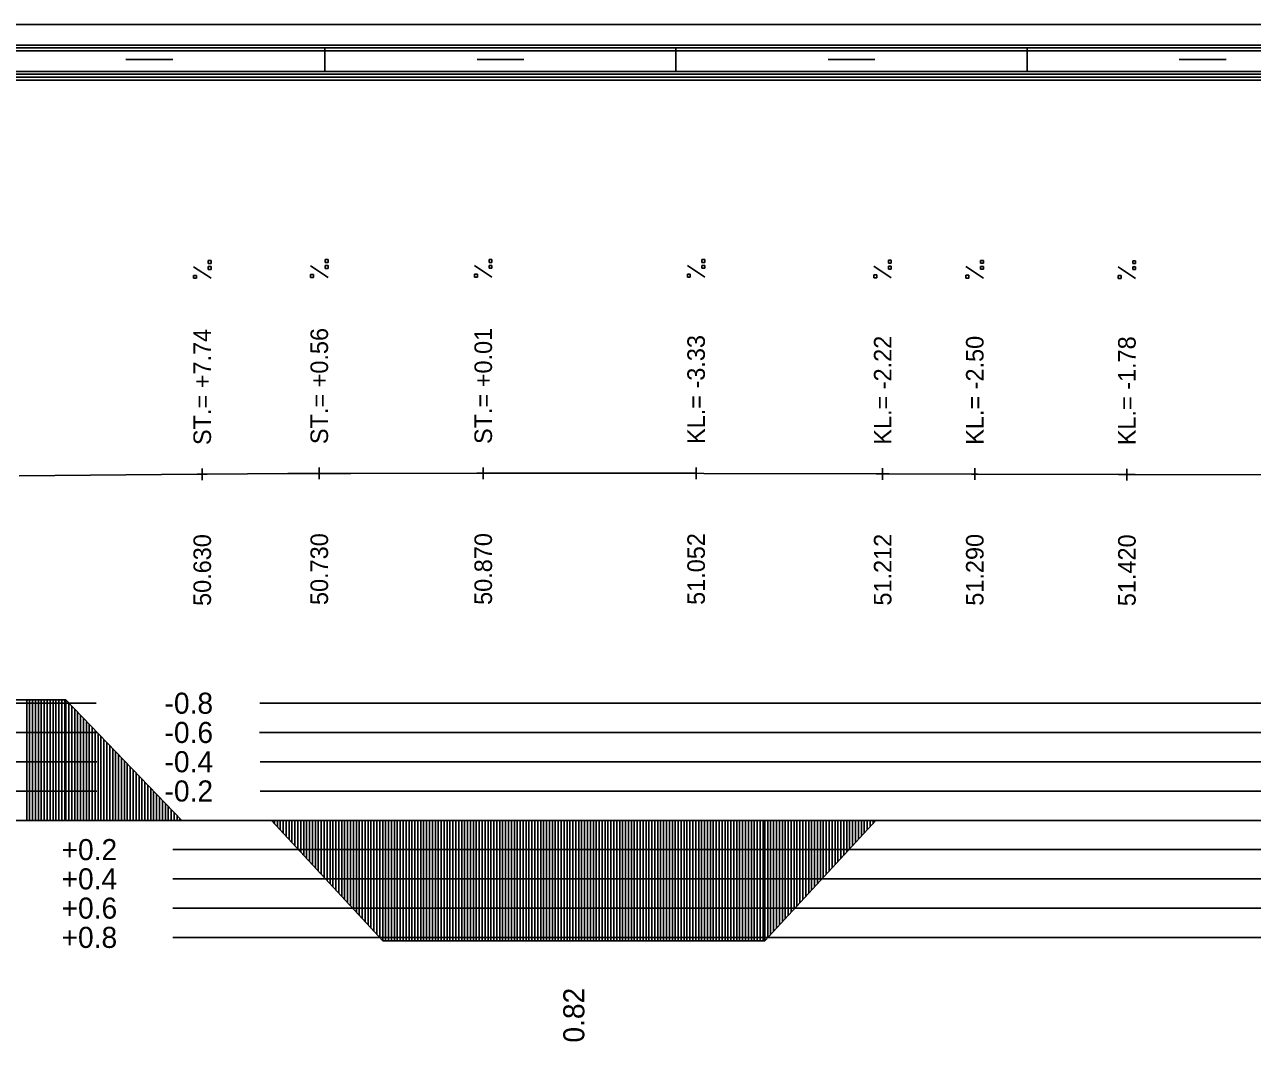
# Model space of a CAD drawing. Extents: x 2 to 10148, y 0 to 380.
# Drawn here: x 5349.3 to 5454.3, y 293.1 to 380 of the extents above; entities that cross this region are included whole.
import ezdxf

# ---------------------------------------------------------------- set-up
doc = ezdxf.new("R2010")
doc.units = 0
for name, color, linetype in [('NIVELETA_CARA', 7, 'Continuous'), ('NIVELETA_TEXT', 7, 'Continuous'), ('RAM', 7, 'Continuous'), ('ZRYCHL_CARA_C', 7, 'Continuous'), ('ZRYCHL_RASTR', 7, 'Continuous'), ('ZRYCHL_TEXT', 7, 'Continuous')]:
    doc.layers.add(name, color=color, linetype=linetype)

msp = doc.modelspace()

# ---------------------------------------------------------------- linework, layer by layer
at = {"layer": 'NIVELETA_CARA'}
for p, q in [((5364.52, 341.07), (5364.52, 342.07)), ((5374.52, 341.15), (5374.52, 342.15)), ((5388.53, 341.16), (5388.53, 342.16)), ((5406.72, 341.16), (5406.72, 342.16)), ((5422.66, 341.1), (5422.66, 342.1)), ((5430.53, 341.09), (5430.53, 342.09)), ((5443.53, 341.05), (5443.53, 342.05)), ((5348.89, 341.44), (5364.1, 341.57)), ((5364.1, 341.57), (5364.52, 341.57)), ((5364.52, 341.57), (5364.95, 341.57)), ((5364.95, 341.57), (5371.83, 341.63)), ((5371.83, 341.63), (5374.52, 341.65)), ((5374.52, 341.65), (5377.22, 341.65)), ((5377.22, 341.65), (5387.97, 341.66)), ((5387.97, 341.66), (5388.53, 341.66)), ((5388.53, 341.66), (5389.08, 341.66)), ((5389.08, 341.66), (5406.05, 341.66)), ((5406.05, 341.66), (5406.72, 341.66)), ((5406.72, 341.66), (5407.38, 341.65)), ((5407.38, 341.65), (5422.1, 341.61)), ((5422.1, 341.61), (5422.66, 341.6)), ((5422.66, 341.6), (5423.21, 341.6)), ((5423.21, 341.6), (5430.25, 341.59)), ((5430.25, 341.59), (5430.53, 341.59)), ((5430.53, 341.59), (5430.8, 341.59)), ((5430.8, 341.59), (5442.81, 341.56)), ((5442.81, 341.56), (5443.53, 341.55)), ((5443.53, 341.55), (5444.24, 341.55)), ((5444.24, 341.55), (5459.12, 341.53))]:
    msp.add_line(p, q, dxfattribs=at)
at = {"layer": 'NIVELETA_TEXT'}
for p, q in [((5375.27, 359.92), (5375.02, 359.92)), ((5375.02, 359.92), (5375.02, 359.67)), ((5375.27, 359.67), (5375.27, 359.92)), ((5389.27, 359.92), (5389.03, 359.92)), ((5389.03, 359.92), (5389.03, 359.68)), ((5389.27, 359.68), (5389.27, 359.92)), ((5407.47, 359.92), (5407.22, 359.92)), ((5407.22, 359.92), (5407.22, 359.68)), ((5407.47, 359.68), (5407.47, 359.92)), ((5423.4, 359.87), (5423.16, 359.87)), ((5423.16, 359.87), (5423.16, 359.63)), ((5423.4, 359.62), (5423.4, 359.87)), ((5365.27, 358.32), (5363.78, 359.31)), ((5365.27, 359.84), (5365.02, 359.84)), ((5365.02, 359.84), (5365.02, 359.6)), ((5365.02, 359.6), (5365.03, 359.59)), ((5365.02, 359.59), (5365.27, 359.59)), ((5365.27, 359.33), (5365.02, 359.33)), ((5365.02, 359.33), (5365.02, 359.09)), ((5365.02, 359.09), (5365.03, 359.08)), ((5365.02, 359.08), (5365.27, 359.08)), ((5365.27, 359.59), (5365.27, 359.84)), ((5365.27, 359.08), (5365.27, 359.33)), ((5375.27, 358.4), (5373.78, 359.39)), ((5375.02, 359.67), (5375.27, 359.67)), ((5375.02, 359.67), (5375.03, 359.67)), ((5375.27, 359.41), (5375.02, 359.41)), ((5375.02, 359.41), (5375.02, 359.16)), ((5375.02, 359.16), (5375.27, 359.16)), ((5375.02, 359.16), (5375.03, 359.16)), ((5375.27, 359.16), (5375.27, 359.41)), ((5389.27, 358.41), (5387.78, 359.4)), ((5389.03, 359.68), (5389.27, 359.68)), ((5389.03, 359.68), (5389.03, 359.68)), ((5389.27, 359.41), (5389.03, 359.41)), ((5389.03, 359.41), (5389.03, 359.17)), ((5389.03, 359.17), (5389.27, 359.17)), ((5389.03, 359.17), (5389.03, 359.17)), ((5389.27, 359.17), (5389.27, 359.41)), ((5407.46, 358.41), (5405.97, 359.4)), ((5407.22, 359.68), (5407.47, 359.68)), ((5407.22, 359.68), (5407.22, 359.68)), ((5407.47, 359.41), (5407.22, 359.41)), ((5407.22, 359.41), (5407.22, 359.17)), ((5407.22, 359.17), (5407.47, 359.17)), ((5407.22, 359.17), (5407.22, 359.17)), ((5407.47, 359.17), (5407.47, 359.41)), ((5423.4, 358.36), (5421.91, 359.35)), ((5423.16, 359.63), (5423.16, 359.62)), ((5423.16, 359.62), (5423.4, 359.62)), ((5423.4, 359.36), (5423.16, 359.36)), ((5423.16, 359.36), (5423.16, 359.12)), ((5423.16, 359.12), (5423.16, 359.11)), ((5423.16, 359.11), (5423.4, 359.11)), ((5423.4, 359.11), (5423.4, 359.36)), ((5431.27, 358.34), (5429.78, 359.33)), ((5431.27, 359.85), (5431.03, 359.85)), ((5431.03, 359.85), (5431.03, 359.61)), ((5431.03, 359.61), (5431.27, 359.61)), ((5431.03, 359.61), (5431.03, 359.61)), ((5431.27, 359.34), (5431.03, 359.34)), ((5431.03, 359.34), (5431.03, 359.1)), ((5431.03, 359.1), (5431.27, 359.1)), ((5431.03, 359.1), (5431.03, 359.1)), ((5431.27, 359.61), (5431.27, 359.85)), ((5431.27, 359.1), (5431.27, 359.34)), ((5444.27, 358.31), (5442.78, 359.3)), ((5444.27, 359.82), (5444.03, 359.82)), ((5444.03, 359.82), (5444.03, 359.58)), ((5444.03, 359.58), (5444.03, 359.57)), ((5444.03, 359.57), (5444.27, 359.57)), ((5444.27, 359.31), (5444.03, 359.31)), ((5444.03, 359.31), (5444.03, 359.07)), ((5444.03, 359.07), (5444.03, 359.06)), ((5444.03, 359.06), (5444.27, 359.06)), ((5444.27, 359.57), (5444.27, 359.82)), ((5444.27, 359.06), (5444.27, 359.31)), ((5364.02, 358.57), (5363.78, 358.57)), ((5363.78, 358.57), (5363.78, 358.33)), ((5363.78, 358.33), (5363.78, 358.32)), ((5363.78, 358.32), (5364.02, 358.32)), ((5364.02, 358.32), (5364.02, 358.57)), ((5374.02, 358.65), (5373.78, 358.65)), ((5373.78, 358.65), (5373.78, 358.41)), ((5373.78, 358.41), (5373.78, 358.4)), ((5373.78, 358.4), (5374.02, 358.4)), ((5374.02, 358.4), (5374.02, 358.65)), ((5388.03, 358.66), (5387.78, 358.66)), ((5387.78, 358.66), (5387.78, 358.41)), ((5387.78, 358.41), (5388.03, 358.41)), ((5387.78, 358.41), (5387.78, 358.41)), ((5388.03, 358.41), (5388.03, 358.66)), ((5406.22, 358.66), (5405.97, 358.66)), ((5405.97, 358.66), (5405.97, 358.41)), ((5405.97, 358.41), (5406.22, 358.41)), ((5405.97, 358.41), (5405.98, 358.41)), ((5406.22, 358.41), (5406.22, 358.66)), ((5422.16, 358.6), (5421.91, 358.6)), ((5421.91, 358.6), (5421.91, 358.36)), ((5421.91, 358.36), (5422.16, 358.36)), ((5421.91, 358.36), (5421.91, 358.36)), ((5422.16, 358.36), (5422.16, 358.6)), ((5430.03, 358.59), (5429.78, 358.59)), ((5429.78, 358.59), (5429.78, 358.34)), ((5429.78, 358.34), (5430.03, 358.34)), ((5429.78, 358.34), (5429.78, 358.34)), ((5430.03, 358.34), (5430.03, 358.59)), ((5443.03, 358.55), (5442.78, 358.55)), ((5442.78, 358.55), (5442.78, 358.31)), ((5442.78, 358.31), (5443.03, 358.31)), ((5442.78, 358.31), (5442.78, 358.31)), ((5443.03, 358.31), (5443.03, 358.55))]:
    msp.add_line(p, q, dxfattribs=at)
at = {"layer": 'RAM'}
for p, q in [((5974.91, 380), (5128.6, 380)), ((5974.91, 378.25), (5128.6, 378.25)), ((5974.91, 378), (5128.6, 378)), ((5974.91, 377.75), (5128.6, 377.75)), ((5375, 376), (5375, 378)), ((5405, 376), (5405, 378)), ((5435, 376), (5435, 378)), ((5358, 377), (5362, 377)), ((5388, 377), (5392, 377)), ((5418, 377), (5422, 377)), ((5448, 377), (5452, 377)), ((5974.91, 376), (5128.6, 376)), ((5974.91, 375.75), (5128.6, 375.75)), ((5974.91, 375.5), (5128.6, 375.5)), ((5974.91, 375.25), (5128.6, 375.25))]:
    msp.add_line(p, q, dxfattribs=at)
at = {"layer": 'ZRYCHL_CARA_C'}
for p, q in [((5309.27, 322.29), (5352.87, 322.29)), ((5349.52, 312), (5349.52, 322.29)), ((5349.77, 312), (5349.77, 322.29)), ((5350.02, 312), (5350.02, 322.29)), ((5350.27, 312), (5350.27, 322.29)), ((5350.52, 312), (5350.52, 322.29)), ((5350.77, 312), (5350.77, 322.29)), ((5351.02, 312), (5351.02, 322.29)), ((5351.27, 312), (5351.27, 322.29)), ((5351.52, 312), (5351.52, 322.29)), ((5351.77, 312), (5351.77, 322.29)), ((5352.02, 312), (5352.02, 322.29)), ((5352.27, 312), (5352.27, 322.29)), ((5352.52, 312), (5352.52, 322.29)), ((5352.77, 312), (5352.77, 322.29)), ((5352.87, 312), (5352.87, 322.29)), ((5352.87, 322.29), (5362.77, 312)), ((5353.12, 312), (5353.12, 322.03)), ((5353.37, 312), (5353.37, 321.77)), ((5353.62, 312), (5353.62, 321.51)), ((5353.87, 312), (5353.87, 321.25)), ((5354.12, 312), (5354.12, 320.99)), ((5354.37, 312), (5354.37, 320.73)), ((5354.62, 312), (5354.62, 320.47)), ((5354.87, 312), (5354.87, 320.21)), ((5355.12, 312), (5355.12, 319.95)), ((5355.37, 312), (5355.37, 319.69)), ((5355.62, 312), (5355.62, 319.43)), ((5355.87, 312), (5355.87, 319.17)), ((5356.12, 312), (5356.12, 318.91)), ((5356.37, 312), (5356.37, 318.65)), ((5356.62, 312), (5356.62, 318.39)), ((5356.87, 312), (5356.87, 318.13)), ((5357.12, 312), (5357.12, 317.87)), ((5357.37, 312), (5357.37, 317.61)), ((5357.62, 312), (5357.62, 317.35)), ((5357.87, 312), (5357.87, 317.09)), ((5358.12, 312), (5358.12, 316.83)), ((5358.37, 312), (5358.37, 316.57)), ((5358.62, 312), (5358.62, 316.31)), ((5358.87, 312), (5358.87, 316.05)), ((5359.12, 312), (5359.12, 315.79)), ((5359.37, 312), (5359.37, 315.53)), ((5359.62, 312), (5359.62, 315.27)), ((5359.87, 312), (5359.87, 315.01)), ((5360.12, 312), (5360.12, 314.75)), ((5360.37, 312), (5360.37, 314.49)), ((5360.62, 312), (5360.62, 314.23)), ((5360.87, 312), (5360.87, 313.97)), ((5361.12, 312), (5361.12, 313.71)), ((5361.37, 312), (5361.37, 313.45)), ((5361.62, 312), (5361.62, 313.19)), ((5361.87, 312), (5361.87, 312.94)), ((5362.12, 312), (5362.12, 312.68)), ((5128.6, 312), (5974.91, 312)), ((5362.37, 312), (5362.37, 312.42)), ((5362.62, 312), (5362.62, 312.16)), ((5370.44, 312), (5379.94, 301.71)), ((5370.69, 312), (5370.69, 311.73)), ((5370.94, 312), (5370.94, 311.46)), ((5371.19, 312), (5371.19, 311.19)), ((5371.44, 312), (5371.44, 310.92)), ((5371.69, 312), (5371.69, 310.65)), ((5371.94, 312), (5371.94, 310.38)), ((5372.19, 312), (5372.19, 310.11)), ((5372.44, 312), (5372.44, 309.83)), ((5372.69, 312), (5372.69, 309.56)), ((5372.94, 312), (5372.94, 309.29)), ((5373.19, 312), (5373.19, 309.02)), ((5373.44, 312), (5373.44, 308.75)), ((5373.69, 312), (5373.69, 308.48)), ((5373.94, 312), (5373.94, 308.21)), ((5374.19, 312), (5374.19, 307.94)), ((5374.44, 312), (5374.44, 307.67)), ((5374.69, 312), (5374.69, 307.4)), ((5374.94, 312), (5374.94, 307.13)), ((5375.19, 312), (5375.19, 306.86)), ((5375.44, 312), (5375.44, 306.59)), ((5375.69, 312), (5375.69, 306.32)), ((5375.94, 312), (5375.94, 306.04)), ((5376.19, 312), (5376.19, 305.77)), ((5376.44, 312), (5376.44, 305.5)), ((5376.69, 312), (5376.69, 305.23)), ((5376.94, 312), (5376.94, 304.96)), ((5377.19, 312), (5377.19, 304.69)), ((5377.44, 312), (5377.44, 304.42)), ((5377.69, 312), (5377.69, 304.15)), ((5377.94, 312), (5377.94, 303.88)), ((5378.19, 312), (5378.19, 303.61)), ((5378.44, 312), (5378.44, 303.34)), ((5378.69, 312), (5378.69, 303.07)), ((5378.94, 312), (5378.94, 302.8)), ((5379.19, 312), (5379.19, 302.53)), ((5379.44, 312), (5379.44, 302.26)), ((5379.69, 312), (5379.69, 301.98)), ((5379.94, 312), (5379.94, 301.71)), ((5380.19, 312), (5380.19, 301.71)), ((5380.44, 312), (5380.44, 301.71)), ((5380.69, 312), (5380.69, 301.71)), ((5380.94, 312), (5380.94, 301.71)), ((5381.19, 312), (5381.19, 301.71)), ((5381.44, 312), (5381.44, 301.71)), ((5381.69, 312), (5381.69, 301.71)), ((5381.94, 312), (5381.94, 301.71)), ((5382.19, 312), (5382.19, 301.71)), ((5382.44, 312), (5382.44, 301.71)), ((5382.69, 312), (5382.69, 301.71)), ((5382.94, 312), (5382.94, 301.71)), ((5383.19, 312), (5383.19, 301.71)), ((5383.44, 312), (5383.44, 301.71)), ((5383.69, 312), (5383.69, 301.71)), ((5383.94, 312), (5383.94, 301.71)), ((5384.19, 312), (5384.19, 301.71)), ((5384.44, 312), (5384.44, 301.71)), ((5384.69, 312), (5384.69, 301.71)), ((5384.94, 312), (5384.94, 301.71)), ((5385.19, 312), (5385.19, 301.71)), ((5385.44, 312), (5385.44, 301.71)), ((5385.69, 312), (5385.69, 301.71)), ((5385.94, 312), (5385.94, 301.71)), ((5386.19, 312), (5386.19, 301.71)), ((5386.44, 312), (5386.44, 301.71)), ((5386.69, 312), (5386.69, 301.71)), ((5386.94, 312), (5386.94, 301.71)), ((5387.19, 312), (5387.19, 301.71)), ((5387.44, 312), (5387.44, 301.71)), ((5387.69, 312), (5387.69, 301.71)), ((5387.94, 312), (5387.94, 301.71)), ((5388.19, 312), (5388.19, 301.71)), ((5388.44, 312), (5388.44, 301.71)), ((5388.69, 312), (5388.69, 301.71)), ((5388.94, 312), (5388.94, 301.71)), ((5389.19, 312), (5389.19, 301.71)), ((5389.44, 312), (5389.44, 301.71)), ((5389.69, 312), (5389.69, 301.71)), ((5389.94, 312), (5389.94, 301.71)), ((5390.19, 312), (5390.19, 301.71)), ((5390.44, 312), (5390.44, 301.71)), ((5390.69, 312), (5390.69, 301.71)), ((5390.94, 312), (5390.94, 301.71)), ((5391.19, 312), (5391.19, 301.71)), ((5391.44, 312), (5391.44, 301.71)), ((5391.69, 312), (5391.69, 301.71)), ((5391.94, 312), (5391.94, 301.71)), ((5392.19, 312), (5392.19, 301.71)), ((5392.44, 312), (5392.44, 301.71)), ((5392.69, 312), (5392.69, 301.71)), ((5392.94, 312), (5392.94, 301.71)), ((5393.19, 312), (5393.19, 301.71)), ((5393.44, 312), (5393.44, 301.71)), ((5393.69, 312), (5393.69, 301.71)), ((5393.94, 312), (5393.94, 301.71)), ((5394.19, 312), (5394.19, 301.71)), ((5394.44, 312), (5394.44, 301.71)), ((5394.69, 312), (5394.69, 301.71)), ((5394.94, 312), (5394.94, 301.71)), ((5395.19, 312), (5395.19, 301.71)), ((5395.44, 312), (5395.44, 301.71)), ((5395.69, 312), (5395.69, 301.71)), ((5395.94, 312), (5395.94, 301.71)), ((5396.19, 312), (5396.19, 301.71)), ((5396.44, 312), (5396.44, 301.71)), ((5396.69, 312), (5396.69, 301.71)), ((5396.94, 312), (5396.94, 301.71)), ((5397.19, 312), (5397.19, 301.71)), ((5397.44, 312), (5397.44, 301.71)), ((5397.69, 312), (5397.69, 301.71)), ((5397.94, 312), (5397.94, 301.71)), ((5398.19, 312), (5398.19, 301.71)), ((5398.44, 312), (5398.44, 301.71)), ((5398.69, 312), (5398.69, 301.71)), ((5398.94, 312), (5398.94, 301.71)), ((5399.19, 312), (5399.19, 301.71)), ((5399.44, 312), (5399.44, 301.71)), ((5399.69, 312), (5399.69, 301.71)), ((5399.94, 312), (5399.94, 301.71)), ((5400.19, 312), (5400.19, 301.71)), ((5400.44, 312), (5400.44, 301.71)), ((5400.69, 312), (5400.69, 301.71)), ((5400.94, 312), (5400.94, 301.71)), ((5401.19, 312), (5401.19, 301.71)), ((5401.44, 312), (5401.44, 301.71)), ((5401.69, 312), (5401.69, 301.71)), ((5401.94, 312), (5401.94, 301.71)), ((5402.19, 312), (5402.19, 301.71)), ((5402.44, 312), (5402.44, 301.71)), ((5402.69, 312), (5402.69, 301.71)), ((5402.94, 312), (5402.94, 301.71)), ((5403.19, 312), (5403.19, 301.71)), ((5403.44, 312), (5403.44, 301.71)), ((5403.69, 312), (5403.69, 301.71)), ((5403.94, 312), (5403.94, 301.71)), ((5404.19, 312), (5404.19, 301.71)), ((5404.44, 312), (5404.44, 301.71)), ((5404.69, 312), (5404.69, 301.71)), ((5404.94, 312), (5404.94, 301.71)), ((5405.19, 312), (5405.19, 301.71)), ((5405.44, 312), (5405.44, 301.71)), ((5405.69, 312), (5405.69, 301.71)), ((5405.94, 312), (5405.94, 301.71)), ((5406.19, 312), (5406.19, 301.71)), ((5406.44, 312), (5406.44, 301.71)), ((5406.69, 312), (5406.69, 301.71)), ((5406.94, 312), (5406.94, 301.71)), ((5407.19, 312), (5407.19, 301.71)), ((5407.44, 312), (5407.44, 301.71)), ((5407.69, 312), (5407.69, 301.71)), ((5407.94, 312), (5407.94, 301.71)), ((5408.19, 312), (5408.19, 301.71)), ((5408.44, 312), (5408.44, 301.71)), ((5408.69, 312), (5408.69, 301.71)), ((5408.94, 312), (5408.94, 301.71)), ((5409.19, 312), (5409.19, 301.71)), ((5409.44, 312), (5409.44, 301.71)), ((5409.69, 312), (5409.69, 301.71)), ((5409.94, 312), (5409.94, 301.71)), ((5410.19, 312), (5410.19, 301.71)), ((5410.44, 312), (5410.44, 301.71)), ((5410.69, 312), (5410.69, 301.71)), ((5410.94, 312), (5410.94, 301.71)), ((5411.19, 312), (5411.19, 301.71)), ((5411.44, 312), (5411.44, 301.71)), ((5411.69, 312), (5411.69, 301.71)), ((5411.94, 312), (5411.94, 301.71)), ((5412.19, 312), (5412.19, 301.71)), ((5412.44, 312), (5412.44, 301.71)), ((5412.59, 312), (5412.59, 301.71)), ((5412.59, 301.71), (5422.09, 312)), ((5412.84, 312), (5412.84, 301.98)), ((5413.09, 312), (5413.09, 302.26)), ((5413.34, 312), (5413.34, 302.53)), ((5413.59, 312), (5413.59, 302.8)), ((5413.84, 312), (5413.84, 303.07)), ((5414.09, 312), (5414.09, 303.34)), ((5414.34, 312), (5414.34, 303.61)), ((5414.59, 312), (5414.59, 303.88)), ((5414.84, 312), (5414.84, 304.15)), ((5415.09, 312), (5415.09, 304.42)), ((5415.34, 312), (5415.34, 304.69)), ((5415.59, 312), (5415.59, 304.96)), ((5415.84, 312), (5415.84, 305.23)), ((5416.09, 312), (5416.09, 305.5)), ((5416.34, 312), (5416.34, 305.77)), ((5416.59, 312), (5416.59, 306.04)), ((5416.84, 312), (5416.84, 306.32)), ((5417.09, 312), (5417.09, 306.59)), ((5417.34, 312), (5417.34, 306.86)), ((5417.59, 312), (5417.59, 307.13)), ((5417.84, 312), (5417.84, 307.4)), ((5418.09, 312), (5418.09, 307.67)), ((5418.34, 312), (5418.34, 307.94)), ((5418.59, 312), (5418.59, 308.21)), ((5418.84, 312), (5418.84, 308.48)), ((5419.09, 312), (5419.09, 308.75)), ((5419.34, 312), (5419.34, 309.02)), ((5419.59, 312), (5419.59, 309.29)), ((5419.84, 312), (5419.84, 309.56)), ((5420.09, 312), (5420.09, 309.83)), ((5420.34, 312), (5420.34, 310.11)), ((5420.59, 312), (5420.59, 310.38)), ((5420.84, 312), (5420.84, 310.65)), ((5421.09, 312), (5421.09, 310.92)), ((5421.34, 312), (5421.34, 311.19)), ((5421.59, 312), (5421.59, 311.46)), ((5421.84, 312), (5421.84, 311.73)), ((5379.94, 301.71), (5412.59, 301.71))]:
    msp.add_line(p, q, dxfattribs=at)
at = {"layer": 'ZRYCHL_RASTR'}
for p, q in [((5144.49, 322), (5355.46, 322)), ((5369.45, 322), (5558, 322)), ((5144.49, 319.5), (5355.51, 319.5)), ((5369.42, 319.5), (5558, 319.5)), ((5144.55, 317), (5355.52, 317)), ((5369.48, 317), (5558, 317)), ((5144.6, 314.5), (5355.5, 314.5)), ((5369.47, 314.5), (5558, 314.5)), ((5362, 309.5), (5558, 309.5)), ((5362, 307), (5558, 307)), ((5362, 304.5), (5558, 304.5)), ((5362, 302), (5558, 302))]:
    msp.add_line(p, q, dxfattribs=at)

# ---------------------------------------------------------------- texts
at = {"layer": 'NIVELETA_TEXT'}
for s, p in [('ST.= +7.74', (5365.27, 344.07)), ('ST.= +0.56', (5375.27, 344.15)), ('ST.= +0.01', (5389.28, 344.16)), ('KL.= -3.33', (5407.47, 344.16)), ('KL.= -2.22', (5423.41, 344.1)), ('KL.= -2.50', (5431.28, 344.09)), ('KL.= -1.78', (5444.28, 344.05)), ('50.630', (5365.27, 330.32)), ('50.730', (5375.27, 330.4)), ('50.870', (5389.28, 330.41)), ('51.052', (5407.47, 330.41)), ('51.212', (5423.41, 330.35)), ('51.290', (5431.28, 330.34)), ('51.420', (5444.28, 330.3))]:
    msp.add_text(s, height=1.5, rotation=90, dxfattribs=at).set_placement(p)
at = {"layer": 'ZRYCHL_TEXT'}
for s, p in [('-0.8', (5361.3, 321.11)), ('-0.6', (5361.3, 318.61)), ('-0.4', (5361.3, 316.11)), ('-0.2', (5361.3, 313.61)), ('+0.2', (5352.5, 308.6)), ('+0.4', (5352.5, 306.1)), ('+0.6', (5352.5, 303.6)), ('+0.8', (5352.5, 301.1))]:
    msp.add_text(s, height=1.8, dxfattribs=at).set_placement(p)
msp.add_text('0.82', height=1.8, rotation=90, dxfattribs=at).set_placement((5397.17, 293.01))

doc.saveas('drawing.dxf')
